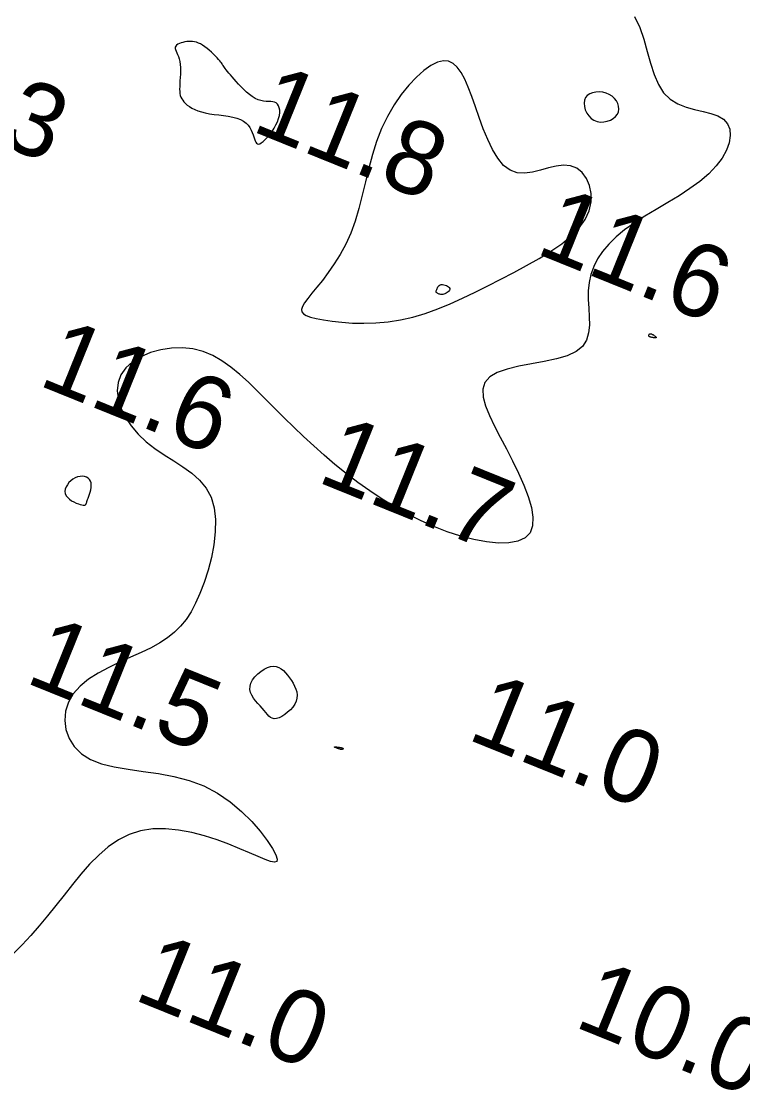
# Model space of a CAD drawing. Extents: x 3040093 to 3056816, y 408076 to 509144.
# Drawn here: x 3044408.5 to 3044457.6, y 440397.9 to 440470.9 of the extents above; entities that cross this region are included whole.
import ezdxf

# ---------------------------------------------------------------- set-up
doc = ezdxf.new("R2010")
doc.units = 0
doc.layers.add('V-CHAN-CONT-EL12-1112', color=7, linetype='Continuous')
doc.layers.add('V-TOPO-SOUN-0810', color=7, linetype='Continuous')

msp = doc.modelspace()

# ---------------------------------------------------------------- linework, layer by layer
at = {"layer": 'V-CHAN-CONT-EL12-1112'}
msp.add_lwpolyline([(3044450.245, 440471.229), (3044450.594, 440470.483), (3044450.873, 440469.682), (3044451.111, 440468.86), (3044451.337, 440468.051), (3044451.577, 440467.287), (3044451.862, 440466.604), (3044452.218, 440466.034), (3044452.665, 440465.601), (3044453.185, 440465.285), (3044453.751, 440465.059), (3044454.334, 440464.892), (3044454.909, 440464.755), (3044455.447, 440464.618), (3044455.921, 440464.454), (3044456.303, 440464.231), (3044456.573, 440463.929), (3044456.725, 440463.553), (3044456.763, 440463.117), (3044456.689, 440462.635), (3044456.503, 440462.12), (3044456.209, 440461.586), (3044455.808, 440461.046), (3044455.302, 440460.513), (3044454.696, 440459.999), (3044454.011, 440459.503), (3044453.271, 440459.02), (3044452.498, 440458.548), (3044451.717, 440458.082), (3044450.951, 440457.618), (3044450.225, 440457.154), (3044449.561, 440456.685), (3044448.978, 440456.208), (3044448.48, 440455.721), (3044448.062, 440455.224), (3044447.722, 440454.714), (3044447.457, 440454.191), (3044447.264, 440453.653), (3044447.141, 440453.1), (3044447.084, 440452.529), (3044447.087, 440451.943), (3044447.122, 440451.351), (3044447.158, 440450.766), (3044447.164, 440450.201), (3044447.108, 440449.669), (3044446.959, 440449.181), (3044446.686, 440448.752), (3044446.256, 440448.393), (3044445.653, 440448.111), (3044444.912, 440447.892), (3044444.083, 440447.713), (3044443.217, 440447.552), (3044442.362, 440447.39), (3044441.569, 440447.203), (3044440.888, 440446.971), (3044440.368, 440446.672), (3044440.047, 440446.29), (3044439.91, 440445.827), (3044439.932, 440445.291), (3044440.087, 440444.689), (3044440.349, 440444.028), (3044440.69, 440443.315), (3044441.085, 440442.558), (3044441.508, 440441.765), (3044441.933, 440440.945), (3044442.338, 440440.115), (3044442.701, 440439.295), (3044443, 440438.505), (3044443.213, 440437.766), (3044443.32, 440437.096), (3044443.297, 440436.516), (3044443.124, 440436.045), (3044442.786, 440435.699), (3044442.298, 440435.473), (3044441.683, 440435.358), (3044440.962, 440435.344), (3044440.159, 440435.422), (3044439.296, 440435.583), (3044438.395, 440435.818), (3044437.478, 440436.116), (3044436.566, 440436.471), (3044435.663, 440436.876), (3044434.772, 440437.325), (3044433.896, 440437.815), (3044433.037, 440438.34), (3044432.199, 440438.896), (3044431.383, 440439.477), (3044430.592, 440440.078), (3044429.828, 440440.695), (3044429.09, 440441.323), (3044428.377, 440441.959), (3044427.687, 440442.6), (3044427.018, 440443.24), (3044426.369, 440443.877), (3044425.737, 440444.507), (3044425.122, 440445.125), (3044424.52, 440445.727), (3044423.927, 440446.303), (3044423.335, 440446.841), (3044422.736, 440447.33), (3044422.126, 440447.759), (3044421.495, 440448.117), (3044420.839, 440448.392), (3044420.15, 440448.573), (3044419.426, 440448.652), (3044418.685, 440448.632), (3044417.953, 440448.52), (3044417.252, 440448.322), (3044416.606, 440448.045), (3044416.04, 440447.695), (3044415.576, 440447.279), (3044415.239, 440446.803), (3044415.046, 440446.276), (3044414.993, 440445.709), (3044415.067, 440445.116), (3044415.257, 440444.512), (3044415.553, 440443.909), (3044415.942, 440443.322), (3044416.413, 440442.764), (3044416.955, 440442.249), (3044417.555, 440441.785), (3044418.189, 440441.358), (3044418.835, 440440.948), (3044419.468, 440440.535), (3044420.063, 440440.1), (3044420.596, 440439.623), (3044421.044, 440439.083), (3044421.381, 440438.462), (3044421.591, 440437.746), (3044421.682, 440436.952), (3044421.67, 440436.105), (3044421.572, 440435.229), (3044421.403, 440434.347), (3044421.179, 440433.483), (3044420.915, 440432.662), (3044420.629, 440431.909), (3044420.331, 440431.24), (3044420.017, 440430.651), (3044419.678, 440430.132), (3044419.305, 440429.672), (3044418.889, 440429.26), (3044418.421, 440428.886), (3044417.892, 440428.539), (3044417.294, 440428.208), (3044416.623, 440427.884), (3044415.901, 440427.556), (3044415.153, 440427.218), (3044414.409, 440426.861), (3044413.694, 440426.476), (3044413.035, 440426.055), (3044412.46, 440425.589), (3044411.995, 440425.071), (3044411.663, 440424.498), (3044411.468, 440423.884), (3044411.411, 440423.253), (3044411.49, 440422.626), (3044411.706, 440422.024), (3044412.058, 440421.47), (3044412.546, 440420.983), (3044413.17, 440420.587), (3044413.925, 440420.293), (3044414.79, 440420.08), (3044415.741, 440419.918), (3044416.752, 440419.776), (3044417.798, 440419.622), (3044418.853, 440419.427), (3044419.893, 440419.159), (3044420.892, 440418.789), (3044421.828, 440418.296), (3044422.69, 440417.706), (3044423.468, 440417.052), (3044424.154, 440416.372), (3044424.739, 440415.699), (3044425.214, 440415.07), (3044425.572, 440414.52), (3044425.801, 440414.084), (3044425.898, 440413.789), (3044425.866, 440413.627), (3044425.711, 440413.582), (3044425.441, 440413.636), (3044425.063, 440413.772), (3044424.583, 440413.974), (3044424.008, 440414.226), (3044423.346, 440414.509), (3044422.604, 440414.808), (3044421.798, 440415.103), (3044420.946, 440415.376), (3044420.063, 440415.607), (3044419.168, 440415.777), (3044418.277, 440415.868), (3044417.408, 440415.86), (3044416.577, 440415.735), (3044415.798, 440415.479), (3044415.068, 440415.104), (3044414.381, 440414.627), (3044413.73, 440414.068), (3044413.109, 440413.443), (3044412.512, 440412.769), (3044411.932, 440412.066), (3044411.363, 440411.35), (3044410.799, 440410.638), (3044410.236, 440409.936), (3044409.67, 440409.252), (3044409.097, 440408.59), (3044408.514, 440407.958), (3044407.916, 440407.36)], dxfattribs=at)
for points in [[(3044419.642, 440465.31), (3044419.766, 440465.202), (3044419.911, 440465.095), (3044420.078, 440464.993), (3044420.268, 440464.896), (3044420.482, 440464.807), (3044420.722, 440464.728), (3044420.988, 440464.661), (3044421.281, 440464.608), (3044421.592, 440464.563), (3044421.914, 440464.523), (3044422.238, 440464.483), (3044422.556, 440464.437), (3044422.859, 440464.381), (3044423.138, 440464.31), (3044423.385, 440464.219), (3044423.594, 440464.105), (3044423.766, 440463.971), (3044423.908, 440463.822), (3044424.021, 440463.663), (3044424.113, 440463.499), (3044424.186, 440463.334), (3044424.245, 440463.174), (3044424.294, 440463.024), (3044424.339, 440462.888), (3044424.382, 440462.769), (3044424.427, 440462.672), (3044424.478, 440462.599), (3044424.537, 440462.554), (3044424.609, 440462.54), (3044424.696, 440462.56), (3044424.803, 440462.619), (3044424.931, 440462.717), (3044425.074, 440462.85), (3044425.228, 440463.013), (3044425.384, 440463.2), (3044425.537, 440463.404), (3044425.681, 440463.62), (3044425.808, 440463.842), (3044425.913, 440464.064), (3044425.989, 440464.28), (3044426.038, 440464.487), (3044426.061, 440464.682), (3044426.058, 440464.86), (3044426.032, 440465.02), (3044425.983, 440465.157), (3044425.913, 440465.268), (3044425.823, 440465.349), (3044425.715, 440465.4), (3044425.59, 440465.427), (3044425.45, 440465.439), (3044425.297, 440465.443), (3044425.132, 440465.449), (3044424.957, 440465.464), (3044424.774, 440465.499), (3044424.585, 440465.56), (3044424.391, 440465.654), (3044424.194, 440465.778), (3044423.998, 440465.925), (3044423.804, 440466.089), (3044423.614, 440466.265), (3044423.432, 440466.447), (3044423.259, 440466.628), (3044423.098, 440466.802), (3044422.951, 440466.965), (3044422.817, 440467.115), (3044422.697, 440467.253), (3044422.59, 440467.378), (3044422.496, 440467.492), (3044422.415, 440467.594), (3044422.346, 440467.685), (3044422.289, 440467.764), (3044422.242, 440467.832), (3044422.204, 440467.893), (3044422.168, 440467.95), (3044422.132, 440468.007), (3044422.091, 440468.067), (3044422.042, 440468.134), (3044421.98, 440468.211), (3044421.9, 440468.303), (3044421.801, 440468.411), (3044421.685, 440468.533), (3044421.554, 440468.663), (3044421.413, 440468.797), (3044421.264, 440468.931), (3044421.111, 440469.058), (3044420.958, 440469.176), (3044420.807, 440469.278), (3044420.662, 440469.363), (3044420.523, 440469.429), (3044420.387, 440469.478), (3044420.254, 440469.512), (3044420.123, 440469.532), (3044419.993, 440469.54), (3044419.863, 440469.537), (3044419.731, 440469.525), (3044419.597, 440469.504), (3044419.466, 440469.475), (3044419.34, 440469.438), (3044419.224, 440469.394), (3044419.122, 440469.343), (3044419.039, 440469.284), (3044418.978, 440469.218), (3044418.943, 440469.145), (3044418.938, 440469.066), (3044418.957, 440468.978), (3044418.995, 440468.879), (3044419.046, 440468.769), (3044419.104, 440468.644), (3044419.162, 440468.504), (3044419.216, 440468.347), (3044419.258, 440468.17), (3044419.285, 440467.973), (3044419.297, 440467.761), (3044419.299, 440467.538), (3044419.292, 440467.311), (3044419.28, 440467.083), (3044419.266, 440466.862), (3044419.253, 440466.651), (3044419.244, 440466.457), (3044419.242, 440466.283), (3044419.247, 440466.127), (3044419.263, 440465.988), (3044419.289, 440465.86), (3044419.329, 440465.743), (3044419.382, 440465.632), (3044419.451, 440465.525), (3044419.537, 440465.419)], [(3044435.14, 440450.743), (3044435.982, 440450.996), (3044436.825, 440451.299), (3044437.669, 440451.647), (3044438.519, 440452.031), (3044439.375, 440452.445), (3044440.241, 440452.881), (3044441.118, 440453.332), (3044442.005, 440453.792), (3044442.885, 440454.262), (3044443.738, 440454.743), (3044444.544, 440455.239), (3044445.281, 440455.75), (3044445.929, 440456.28), (3044446.469, 440456.83), (3044446.879, 440457.403), (3044447.144, 440457.996), (3044447.273, 440458.593), (3044447.277, 440459.172), (3044447.169, 440459.713), (3044446.963, 440460.193), (3044446.671, 440460.593), (3044446.307, 440460.891), (3044445.882, 440461.066), (3044445.41, 440461.106), (3044444.902, 440461.043), (3044444.37, 440460.916), (3044443.826, 440460.767), (3044443.28, 440460.636), (3044442.745, 440460.563), (3044442.233, 440460.59), (3044441.754, 440460.756), (3044441.318, 440461.089), (3044440.922, 440461.571), (3044440.562, 440462.17), (3044440.235, 440462.852), (3044439.934, 440463.587), (3044439.655, 440464.343), (3044439.394, 440465.087), (3044439.146, 440465.787), (3044438.907, 440466.417), (3044438.668, 440466.964), (3044438.422, 440467.423), (3044438.161, 440467.784), (3044437.878, 440468.043), (3044437.565, 440468.19), (3044437.213, 440468.221), (3044436.816, 440468.127), (3044436.369, 440467.904), (3044435.883, 440467.561), (3044435.373, 440467.108), (3044434.855, 440466.558), (3044434.344, 440465.92), (3044433.855, 440465.207), (3044433.403, 440464.429), (3044433.002, 440463.597), (3044432.664, 440462.723), (3044432.377, 440461.819), (3044432.128, 440460.898), (3044431.9, 440459.972), (3044431.679, 440459.054), (3044431.449, 440458.157), (3044431.196, 440457.293), (3044430.904, 440456.475), (3044430.563, 440455.713), (3044430.183, 440455.01), (3044429.781, 440454.365), (3044429.371, 440453.778), (3044428.97, 440453.25), (3044428.591, 440452.78), (3044428.252, 440452.369), (3044427.968, 440452.016), (3044427.751, 440451.72), (3044427.609, 440451.474), (3044427.545, 440451.272), (3044427.564, 440451.106), (3044427.671, 440450.968), (3044427.868, 440450.851), (3044428.162, 440450.748), (3044428.555, 440450.651), (3044429.05, 440450.555), (3044429.636, 440450.466), (3044430.299, 440450.392), (3044431.025, 440450.342), (3044431.802, 440450.325), (3044432.615, 440450.348), (3044433.451, 440450.42), (3044434.297, 440450.55)], [(3044449.146, 440464.741), (3044449.172, 440464.926), (3044449.154, 440465.116), (3044449.096, 440465.305), (3044449, 440465.486), (3044448.869, 440465.654), (3044448.707, 440465.802), (3044448.516, 440465.924), (3044448.301, 440466.014), (3044448.07, 440466.072), (3044447.833, 440466.096), (3044447.6, 440466.087), (3044447.38, 440466.044), (3044447.183, 440465.966), (3044447.019, 440465.853), (3044446.897, 440465.706), (3044446.825, 440465.525), (3044446.802, 440465.318), (3044446.823, 440465.098), (3044446.885, 440464.875), (3044446.986, 440464.658), (3044447.12, 440464.46), (3044447.285, 440464.291), (3044447.476, 440464.161), (3044447.691, 440464.078), (3044447.919, 440464.042), (3044448.152, 440464.048), (3044448.381, 440464.092), (3044448.597, 440464.17), (3044448.791, 440464.278), (3044448.952, 440464.412), (3044449.073, 440464.568)], [(3044436.777, 440452.388), (3044436.755, 440452.406), (3044436.74, 440452.425), (3044436.73, 440452.446), (3044436.725, 440452.47), (3044436.726, 440452.5), (3044436.733, 440452.535), (3044436.743, 440452.578), (3044436.759, 440452.629), (3044436.78, 440452.685), (3044436.807, 440452.744), (3044436.841, 440452.801), (3044436.883, 440452.855), (3044436.934, 440452.901), (3044436.995, 440452.936), (3044437.066, 440452.958), (3044437.148, 440452.964), (3044437.237, 440452.955), (3044437.328, 440452.933), (3044437.416, 440452.9), (3044437.497, 440452.858), (3044437.565, 440452.808), (3044437.616, 440452.753), (3044437.645, 440452.695), (3044437.648, 440452.635), (3044437.629, 440452.576), (3044437.59, 440452.518), (3044437.537, 440452.464), (3044437.472, 440452.414), (3044437.399, 440452.371), (3044437.323, 440452.336), (3044437.247, 440452.31), (3044437.174, 440452.295), (3044437.106, 440452.29), (3044437.042, 440452.293), (3044436.983, 440452.302), (3044436.93, 440452.315), (3044436.882, 440452.333), (3044436.841, 440452.351), (3044436.806, 440452.37)], [(3044451.21, 440449.462), (3044451.205, 440449.483), (3044451.206, 440449.505), (3044451.211, 440449.526), (3044451.221, 440449.547), (3044451.234, 440449.565), (3044451.25, 440449.581), (3044451.268, 440449.594), (3044451.289, 440449.602), (3044451.31, 440449.607), (3044451.334, 440449.607), (3044451.36, 440449.603), (3044451.387, 440449.595), (3044451.418, 440449.584), (3044451.45, 440449.568), (3044451.486, 440449.549), (3044451.524, 440449.526), (3044451.562, 440449.501), (3044451.601, 440449.474), (3044451.636, 440449.447), (3044451.668, 440449.421), (3044451.693, 440449.396), (3044451.71, 440449.374), (3044451.718, 440449.356), (3044451.715, 440449.343), (3044451.702, 440449.334), (3044451.68, 440449.329), (3044451.651, 440449.327), (3044451.616, 440449.328), (3044451.578, 440449.332), (3044451.536, 440449.337), (3044451.493, 440449.344), (3044451.45, 440449.352), (3044451.407, 440449.361), (3044451.367, 440449.37), (3044451.329, 440449.381), (3044451.295, 440449.394), (3044451.265, 440449.408), (3044451.24, 440449.424), (3044451.222, 440449.442)], [(3044412.581, 440437.939), (3044412.666, 440437.925), (3044412.732, 440437.922), (3044412.781, 440437.929), (3044412.817, 440437.943), (3044412.841, 440437.962), (3044412.858, 440437.984), (3044412.87, 440438.007), (3044412.879, 440438.03), (3044412.887, 440438.055), (3044412.896, 440438.084), (3044412.908, 440438.121), (3044412.923, 440438.17), (3044412.943, 440438.232), (3044412.97, 440438.311), (3044413.004, 440438.411), (3044413.047, 440438.532), (3044413.094, 440438.671), (3044413.14, 440438.822), (3044413.18, 440438.98), (3044413.209, 440439.14), (3044413.221, 440439.295), (3044413.211, 440439.44), (3044413.174, 440439.57), (3044413.107, 440439.68), (3044413.012, 440439.769), (3044412.895, 440439.835), (3044412.759, 440439.878), (3044412.61, 440439.896), (3044412.453, 440439.889), (3044412.291, 440439.855), (3044412.13, 440439.794), (3044411.974, 440439.706), (3044411.829, 440439.594), (3044411.699, 440439.464), (3044411.589, 440439.32), (3044411.504, 440439.168), (3044411.449, 440439.012), (3044411.429, 440438.858), (3044411.45, 440438.709), (3044411.512, 440438.571), (3044411.612, 440438.445), (3044411.738, 440438.331), (3044411.883, 440438.23), (3044412.038, 440438.142), (3044412.194, 440438.069), (3044412.342, 440438.01), (3044412.473, 440437.967)], [(3044424.101, 440425.793), (3044424.216, 440426.01), (3044424.372, 440426.221), (3044424.561, 440426.417), (3044424.771, 440426.593), (3044424.994, 440426.741), (3044425.219, 440426.853), (3044425.438, 440426.923), (3044425.641, 440426.945), (3044425.829, 440426.923), (3044426.004, 440426.863), (3044426.167, 440426.768), (3044426.319, 440426.646), (3044426.463, 440426.5), (3044426.6, 440426.337), (3044426.732, 440426.161), (3044426.859, 440425.977), (3044426.976, 440425.787), (3044427.079, 440425.592), (3044427.162, 440425.392), (3044427.22, 440425.19), (3044427.246, 440424.984), (3044427.236, 440424.778), (3044427.183, 440424.571), (3044427.086, 440424.365), (3044426.951, 440424.165), (3044426.786, 440423.977), (3044426.6, 440423.804), (3044426.404, 440423.653), (3044426.205, 440423.529), (3044426.014, 440423.437), (3044425.839, 440423.383), (3044425.686, 440423.369), (3044425.553, 440423.394), (3044425.435, 440423.451), (3044425.325, 440423.538), (3044425.219, 440423.649), (3044425.111, 440423.78), (3044424.995, 440423.926), (3044424.867, 440424.083), (3044424.723, 440424.247), (3044424.571, 440424.416), (3044424.42, 440424.593), (3044424.281, 440424.775), (3044424.163, 440424.965), (3044424.077, 440425.161), (3044424.031, 440425.365), (3044424.037, 440425.576)], [(3044430.061, 440421.322), (3044430.009, 440421.34), (3044429.955, 440421.36), (3044429.903, 440421.38), (3044429.857, 440421.399), (3044429.821, 440421.416), (3044429.798, 440421.431), (3044429.793, 440421.441), (3044429.807, 440421.447), (3044429.838, 440421.448), (3044429.882, 440421.446), (3044429.935, 440421.441), (3044429.994, 440421.434), (3044430.055, 440421.426), (3044430.113, 440421.418), (3044430.166, 440421.41), (3044430.21, 440421.403), (3044430.246, 440421.398), (3044430.274, 440421.393), (3044430.296, 440421.388), (3044430.313, 440421.384), (3044430.327, 440421.379), (3044430.338, 440421.374), (3044430.347, 440421.368), (3044430.357, 440421.362), (3044430.365, 440421.354), (3044430.373, 440421.346), (3044430.38, 440421.337), (3044430.384, 440421.328), (3044430.387, 440421.32), (3044430.387, 440421.312), (3044430.384, 440421.305), (3044430.378, 440421.298), (3044430.369, 440421.293), (3044430.358, 440421.288), (3044430.345, 440421.284), (3044430.331, 440421.281), (3044430.316, 440421.278), (3044430.301, 440421.276), (3044430.287, 440421.274), (3044430.274, 440421.273), (3044430.261, 440421.272), (3044430.246, 440421.272), (3044430.229, 440421.274), (3044430.208, 440421.278), (3044430.181, 440421.285), (3044430.149, 440421.294), (3044430.109, 440421.306)]]:
    msp.add_lwpolyline(points, close=True, dxfattribs=at)

# ---------------------------------------------------------------- texts
at = {"layer": 'V-TOPO-SOUN-0810'}
for s, p in [('12.3 ', (3044398.213, 440466.07)), ('11.8 ', (3044424.033, 440463.48)), ('11.6 ', (3044443.393, 440455.14)), ('11.6 ', (3044409.503, 440446.15)), ('11.7 ', (3044428.503, 440439.56)), ('11.5 ', (3044408.613, 440425.88)), ('11.0 ', (3044438.733, 440422.01)), ('11.0 ', (3044416.003, 440404.26)), ('10.0 ', (3044446.023, 440402.42))]:
    msp.add_text(s, height=5, rotation=338, dxfattribs=at).set_placement(p)

doc.saveas('drawing.dxf')
